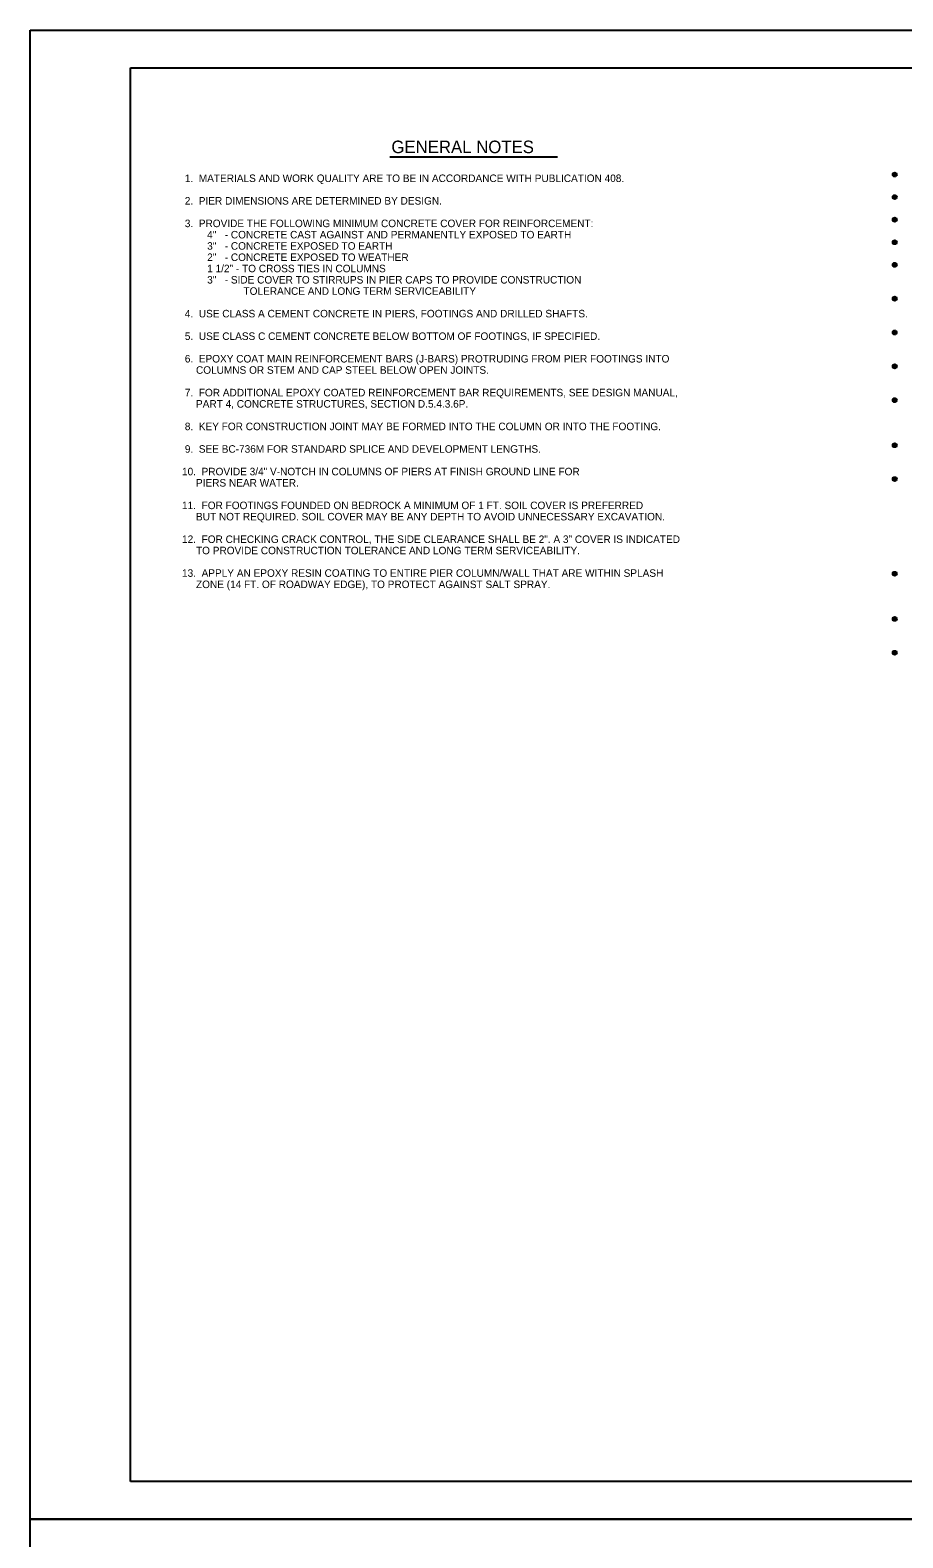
# Model space of a CAD drawing. Extents: x 646165 to 651486, y 296916 to 299292.
# Drawn here: x 648108 to 648456, y 298691 to 299292 of the extents above; entities that cross this region are included whole.
import ezdxf

# ---------------------------------------------------------------- set-up
doc = ezdxf.new("R2010")
doc.units = 0
for name, color, linetype in [('2', 7, 'Continuous'), ('53', 7, 'Continuous'), ('PLT-BNDY', 7, 'Continuous')]:
    doc.layers.add(name, color=color, linetype=linetype)

msp = doc.modelspace()

# ---------------------------------------------------------------- linework, layer by layer
at = {"layer": '2'}
for p, q in [((648147.59, 298713.25), (648147.59, 299277.25)), ((648147.59, 299277.25), (648933.59, 299277.25)), ((648933.59, 298713.25), (648147.59, 298713.25))]:
    msp.add_line(p, q, dxfattribs=at)
at = {"layer": '53'}
msp.add_line((648251.03, 299241.66), (648317.93, 299241.66), dxfattribs=at)
for centre, radius in [((648452.34, 299234.64), 0.814), ((648452.34, 299234.64), 0.581), ((648452.34, 299234.64), 0.318), ((648452.34, 299234.64), 0.16), ((648452.34, 299234.64), 0.0687), ((648452.34, 299225.64), 0.814), ((648452.34, 299225.64), 0.581), ((648452.34, 299225.64), 0.318), ((648452.34, 299225.64), 0.16), ((648452.34, 299225.64), 0.0687), ((648452.34, 299216.64), 0.814), ((648452.34, 299216.64), 0.581), ((648452.34, 299216.64), 0.318), ((648452.34, 299216.64), 0.16), ((648452.34, 299216.64), 0.0687), ((648452.34, 299207.64), 0.814), ((648452.34, 299207.64), 0.581), ((648452.34, 299207.64), 0.318), ((648452.34, 299207.64), 0.16), ((648452.34, 299207.64), 0.0687), ((648452.34, 299198.64), 0.814), ((648452.34, 299198.64), 0.581), ((648452.34, 299198.64), 0.318), ((648452.34, 299198.64), 0.16), ((648452.34, 299198.64), 0.0687), ((648452.34, 299185.14), 0.814), ((648452.34, 299185.14), 0.581), ((648452.34, 299185.14), 0.318), ((648452.34, 299185.14), 0.16), ((648452.34, 299185.14), 0.0687), ((648452.34, 299171.64), 0.814), ((648452.34, 299171.64), 0.581), ((648452.34, 299171.64), 0.318), ((648452.34, 299171.64), 0.16), ((648452.34, 299171.64), 0.0687), ((648452.34, 299158.14), 0.814), ((648452.34, 299158.14), 0.581), ((648452.34, 299158.14), 0.318), ((648452.34, 299158.14), 0.16), ((648452.34, 299158.14), 0.0687), ((648452.34, 299144.64), 0.814), ((648452.34, 299144.64), 0.581), ((648452.34, 299144.64), 0.318), ((648452.34, 299144.64), 0.16), ((648452.34, 299144.64), 0.0687), ((648452.34, 299126.64), 0.814), ((648452.34, 299126.64), 0.581), ((648452.34, 299126.64), 0.318), ((648452.34, 299126.64), 0.16), ((648452.34, 299126.64), 0.0687), ((648452.34, 299113.14), 0.814), ((648452.34, 299113.14), 0.581), ((648452.34, 299113.14), 0.318), ((648452.34, 299113.14), 0.16), ((648452.34, 299113.14), 0.0687), ((648452.34, 299075.37), 0.814), ((648452.34, 299075.37), 0.581), ((648452.34, 299075.37), 0.318), ((648452.34, 299075.37), 0.16), ((648452.34, 299075.37), 0.0687), ((648452.34, 299057.37), 0.814), ((648452.34, 299057.37), 0.581), ((648452.34, 299057.37), 0.318), ((648452.34, 299057.37), 0.16), ((648452.34, 299057.37), 0.0687), ((648452.34, 299043.87), 0.814), ((648452.34, 299043.87), 0.581), ((648452.34, 299043.87), 0.318), ((648452.34, 299043.87), 0.16), ((648452.34, 299043.87), 0.0687)]:
    msp.add_circle(centre, radius, dxfattribs=at)
at = {"layer": 'PLT-BNDY'}
for points in [[(648107.59, 299292.25), (648948.59, 299292.25), (648948.59, 298698.25), (648107.59, 298698.25)], [(648107.59, 298698.25), (648948.59, 298698.25), (648948.59, 298104.25), (648107.59, 298104.25)]]:
    msp.add_lwpolyline(points, close=True, dxfattribs=at)

# ---------------------------------------------------------------- texts
at = {"layer": '53'}
for s, height, p in [('GENERAL NOTES', 5, (648251.63, 299243.18)), (' 1.  MATERIALS AND WORK QUALITY ARE TO BE IN ACCORDANCE WITH PUBLICATION 408.', 3, (648168.14, 299231.66)), (' 2.  PIER DIMENSIONS ARE DETERMINED BY DESIGN.', 3, (648168.14, 299222.66)), (' 3.  PROVIDE THE FOLLOWING MINIMUM CONCRETE COVER FOR REINFORCEMENT: ', 3, (648168.14, 299213.66)), ('         4"   - CONCRETE CAST AGAINST AND PERMANENTLY EXPOSED TO EARTH', 3, (648168.14, 299209.16)), ('         3"   - CONCRETE EXPOSED TO EARTH', 3, (648168.14, 299204.66)), ('         2"   - CONCRETE EXPOSED TO WEATHER', 3, (648168.14, 299200.16)), ('         1 1/2" - TO CROSS TIES IN COLUMNS', 3, (648168.14, 299195.66)), ('         3"   - SIDE COVER TO STIRRUPS IN PIER CAPS TO PROVIDE CONSTRUCTION ', 3, (648168.14, 299191.16)), ('                      TOLERANCE AND LONG TERM SERVICEABILITY', 3, (648168.14, 299186.66)), (' 4.  USE CLASS A CEMENT CONCRETE IN PIERS, FOOTINGS AND DRILLED SHAFTS.', 3, (648168.14, 299177.66)), (' 5.  USE CLASS C CEMENT CONCRETE BELOW BOTTOM OF FOOTINGS, IF SPECIFIED.', 3, (648168.14, 299168.66)), (' 6.  EPOXY COAT MAIN REINFORCEMENT BARS (J-BARS) PROTRUDING FROM PIER FOOTINGS INTO ', 3, (648168.14, 299159.66)), ('     COLUMNS OR STEM AND CAP STEEL BELOW OPEN JOINTS.', 3, (648168.14, 299155.16)), (' 7.  FOR ADDITIONAL EPOXY COATED REINFORCEMENT BAR REQUIREMENTS, SEE DESIGN MANUAL,', 3, (648168.14, 299146.16)), ('     PART 4, CONCRETE STRUCTURES, SECTION D.5.4.3.6P.', 3, (648168.14, 299141.66)), (' 8.  KEY FOR CONSTRUCTION JOINT MAY BE FORMED INTO THE COLUMN OR INTO THE FOOTING. ', 3, (648168.14, 299132.66)), (' 9.  SEE BC-736M FOR STANDARD SPLICE AND DEVELOPMENT LENGTHS.', 3, (648168.14, 299123.66)), ('10.  PROVIDE 3/4" V-NOTCH IN COLUMNS OF PIERS AT FINISH GROUND LINE FOR', 3, (648168.14, 299114.66)), ('     PIERS NEAR WATER.', 3, (648168.14, 299110.16)), ('11.  FOR FOOTINGS FOUNDED ON BEDROCK A MINIMUM OF 1 FT. SOIL COVER IS PREFERRED', 3, (648168.14, 299101.16)), ('     BUT NOT REQUIRED. SOIL COVER MAY BE ANY DEPTH TO AVOID UNNECESSARY EXCAVATION.', 3, (648168.14, 299096.66)), ('12.  FOR CHECKING CRACK CONTROL, THE SIDE CLEARANCE SHALL BE 2". A 3" COVER IS INDICATED', 3, (648168.14, 299087.66)), ('     TO PROVIDE CONSTRUCTION TOLERANCE AND LONG TERM SERVICEABILITY.', 3, (648168.14, 299083.16)), ('13.  APPLY AN EPOXY RESIN COATING TO ENTIRE PIER COLUMN/WALL THAT ARE WITHIN SPLASH', 3, (648168.14, 299074.16)), ('     ZONE (14 FT. OF ROADWAY EDGE), TO PROTECT AGAINST SALT SPRAY.', 3, (648168.14, 299069.66))]:
    msp.add_text(s, height=height, dxfattribs=at).set_placement(p)

doc.saveas('drawing.dxf')
